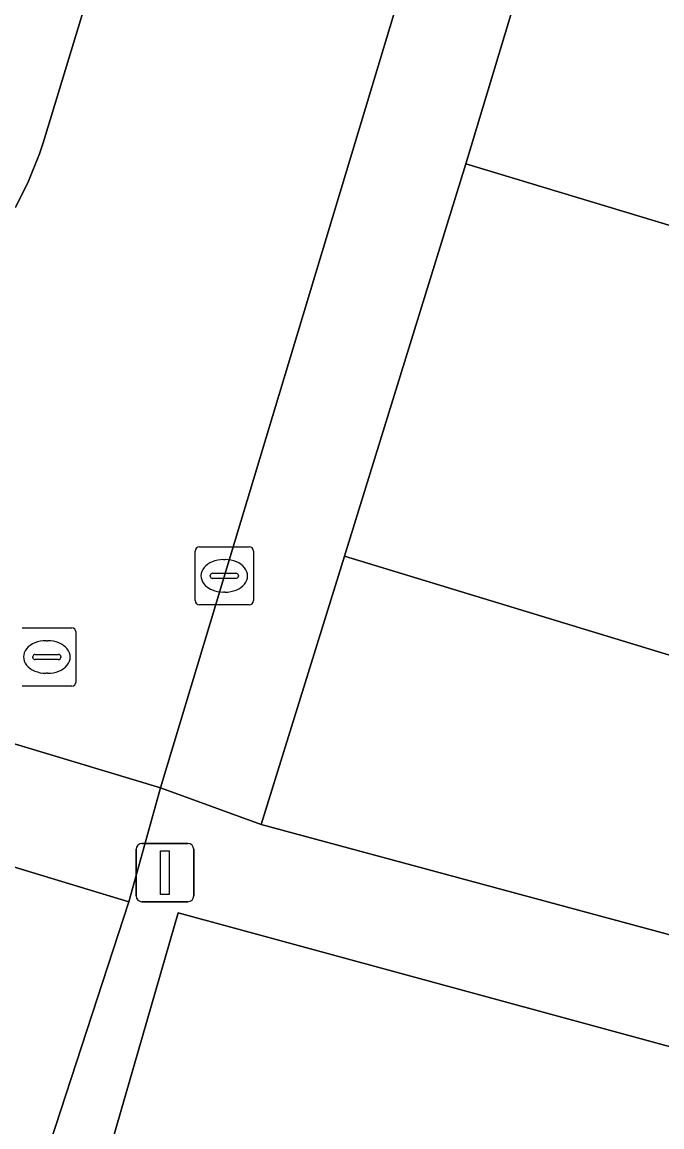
# Model space of a CAD drawing. Extents: x 160304 to 160955, y 383684 to 384161.
# Drawn here: x 160766.17 to 160777.16, y 383756.88 to 383775.84 of the extents above; entities that cross this region are included whole.
import ezdxf

# ---------------------------------------------------------------- set-up
doc = ezdxf.new("R2010")
doc.units = 0
for name, color, linetype in [('IMGEO_Erf', 7, 'Continuous'), ('IMGEO_Groenvoorziening', 7, 'Continuous'), ('IMGEO_Kolk', 7, 'Continuous'), ('IMGEO_Lichtmast', 7, 'Continuous'), ('IMGEO_Pand', 7, 'Continuous'), ('IMGEO_Parkeervlak_open', 7, 'Continuous'), ('IMGEO_Rijbaan_lokaal_open', 7, 'Continuous'), ('IMGEO_Rioolput', 7, 'Continuous'), ('IMGEO_Voetpad_open', 7, 'Continuous')]:
    doc.layers.add(name, color=color, linetype=linetype)

msp = doc.modelspace()

# ---------------------------------------------------------------- linework, layer by layer
at = {"layer": 'IMGEO_Erf'}
msp.add_lwpolyline([(160789.577, 383766.73), (160790.104, 383768.477), (160784.903, 383770.046), (160784.393, 383768.357), (160779.268, 383769.903), (160779.78, 383771.6), (160773.791, 383773.407), (160771.703, 383766.673), (160783.114, 383763.2), (160784.286, 383762.843), (160798.517, 383758.511), (160799.181, 383758.309), (160801.23, 383765.073), (160795.16, 383766.904), (160794.646, 383765.201)], close=True, dxfattribs=at)
at = {"layer": 'IMGEO_Groenvoorziening'}
msp.add_lwpolyline([(160784.286, 383762.843), (160783.114, 383763.2), (160771.703, 383766.673), (160770.275, 383762.066), (160781.957, 383758.913), (160783.139, 383758.594), (160797.372, 383754.752), (160798.517, 383758.511)], close=True, dxfattribs=at)
at = {"layer": 'IMGEO_Kolk'}
for p, q in [((160769.214, 383766.835), (160770.066, 383766.835)), ((160769.139, 383765.909), (160769.139, 383766.761)), ((160770.14, 383766.761), (160770.14, 383765.909)), ((160769.627, 383766.615), (160769.652, 383766.615)), ((160769.398, 383766.329), (160769.398, 383766.341)), ((160769.836, 383766.292), (160769.438, 383766.292)), ((160769.441, 383766.378), (160769.839, 383766.378)), ((160769.882, 383766.341), (160769.882, 383766.329)), ((160769.65, 383766.055), (160769.625, 383766.055)), ((160770.066, 383765.835), (160769.214, 383765.835))]:
    msp.add_line(p, q, dxfattribs=at)
for points in [[(160769.214, 383766.835), (160770.066, 383766.835)], [(160769.139, 383765.909), (160769.139, 383766.761)], [(160770.14, 383766.761), (160770.14, 383765.909)], [(160770.066, 383765.835), (160769.214, 383765.835)]]:
    msp.add_lwpolyline(points, dxfattribs=at)
for centre, radius, start, end in [((160769.216, 383766.759), 0.0765, 91.552, 178.448), ((160769.216, 383766.759), 0.0765, 91.552, 178.448), ((160770.064, 383766.759), 0.0765, 1.552, 88.448), ((160770.064, 383766.759), 0.0765, 1.552, 88.448), ((160769.438, 383766.338), 0.0403, 85.8775, 175.7526), ((160769.435, 383766.328), 0.0366, 178.938, 274.7102), ((160769.839, 383766.335), 0.043, 264.8664, 352.4533), ((160769.843, 383766.34), 0.0386, 1.7309, 96.639), ((160769.216, 383765.911), 0.0765, 181.552, 268.448), ((160769.216, 383765.911), 0.0765, 181.552, 268.448), ((160770.064, 383765.911), 0.0765, 271.552, 358.448), ((160770.064, 383765.911), 0.0765, 271.552, 358.448)]:
    msp.add_arc(centre, radius, start, end, dxfattribs=at)
for centre, major_axis, ratio, start_param, end_param in [((160769.626, 383766.335), (-0.387, 0.002), 0.722429, 4.712389, 7.853982), ((160769.651, 383766.335), (-0.39, 0.002), 0.717154, 1.570796, 4.712389)]:
    msp.add_ellipse(centre, major_axis=major_axis, ratio=ratio, start_param=start_param, end_param=end_param, dxfattribs=at)
at = {"layer": 'IMGEO_Lichtmast'}
for p, q in [((160768.225, 383761.742), (160769.015, 383761.742)), ((160769.015, 383761.742), (160768.225, 383761.742)), ((160768.125, 383760.842), (160768.125, 383761.642)), ((160768.125, 383761.642), (160768.125, 383760.842)), ((160769.115, 383761.642), (160769.115, 383760.842)), ((160769.115, 383760.842), (160769.115, 383761.642)), ((160769.015, 383760.742), (160768.225, 383760.742)), ((160768.225, 383760.742), (160769.015, 383760.742))]:
    msp.add_line(p, q, dxfattribs=at)
msp.add_lwpolyline([(160768.545, 383761.617), (160768.695, 383761.617), (160768.695, 383760.867), (160768.545, 383760.867), (160768.545, 383761.617)], dxfattribs=at)
for centre, start, end in [((160768.225, 383761.642), 90, 180), ((160768.225, 383761.642), 90, 180), ((160769.015, 383761.642), 0, 90), ((160769.015, 383761.642), 360, 90), ((160768.225, 383760.842), 180, 270), ((160768.225, 383760.842), 180, 270), ((160769.015, 383760.842), 270, 0), ((160769.015, 383760.842), 270, 0)]:
    msp.add_arc(centre, 0.1, start, end, dxfattribs=at)
at = {"layer": 'IMGEO_Pand'}
msp.add_lwpolyline([(160813.163, 383770.872), (160805.672, 383776.872), (160804.54, 383776.607), (160797.793, 383778.642), (160784.234, 383782.732), (160777.24, 383784.841), (160773.791, 383773.407), (160779.78, 383771.6), (160779.268, 383769.903), (160784.393, 383768.357), (160784.903, 383770.046), (160790.104, 383768.477), (160789.577, 383766.73), (160794.646, 383765.201), (160795.16, 383766.904), (160801.23, 383765.073), (160801.916, 383767.349), (160806.789, 383765.88), (160809.79, 383766.584)], close=True, dxfattribs=at)
at = {"layer": 'IMGEO_Parkeervlak_open'}
msp.add_lwpolyline([(160787.818, 383751.564), (160788.876, 383755.105), (160768.846, 383760.554), (160767.636, 383756.353)], dxfattribs=at)
at = {"layer": 'IMGEO_Rijbaan_lokaal_open'}
for points in [[(160772.384, 383792.997), (160766.528, 383773.769), (160766.465, 383773.575), (160766.279, 383773.107), (160766.052, 383772.658)], [(160762.78, 383764.428), (160768.544, 383762.699), (160777.074, 383790.964)], [(160766.648, 383756.603), (160768.001, 383760.742), (160762.182, 383762.504), (160762.054, 383762.539), (160758.251, 383750), (160754.201, 383736.646), (160781.091, 383729.259), (160787.419, 383750)]]:
    msp.add_lwpolyline(points, dxfattribs=at)
msp.add_lwpolyline([(160762.182, 383762.504), (160768.001, 383760.742), (160768.544, 383762.699), (160762.78, 383764.428)], close=True, dxfattribs=at)
at = {"layer": 'IMGEO_Rioolput'}
for p, q in [((160766.166, 383765.442), (160767.018, 383765.442)), ((160767.092, 383765.368), (160767.092, 383764.516)), ((160766.579, 383765.222), (160766.604, 383765.222)), ((160766.35, 383764.936), (160766.35, 383764.948)), ((160766.393, 383764.985), (160766.791, 383764.985)), ((160766.834, 383764.948), (160766.834, 383764.936)), ((160766.788, 383764.899), (160766.39, 383764.899)), ((160766.602, 383764.662), (160766.577, 383764.662)), ((160767.018, 383764.442), (160766.166, 383764.442))]:
    msp.add_line(p, q, dxfattribs=at)
for points in [[(160766.166, 383765.442), (160767.018, 383765.442)], [(160767.092, 383765.368), (160767.092, 383764.516)], [(160767.018, 383764.442), (160766.166, 383764.442)]]:
    msp.add_lwpolyline(points, dxfattribs=at)
for centre, radius, start, end in [((160767.016, 383765.366), 0.0765, 1.552, 88.448), ((160767.016, 383765.366), 0.0765, 1.552, 88.448), ((160766.39, 383764.945), 0.0403, 85.8775, 175.7526), ((160766.795, 383764.947), 0.0386, 1.7309, 96.639), ((160766.387, 383764.935), 0.0366, 178.938, 274.7102), ((160766.791, 383764.942), 0.043, 264.8664, 352.4533), ((160767.016, 383764.518), 0.0765, 271.552, 358.448), ((160767.016, 383764.518), 0.0765, 271.552, 358.448)]:
    msp.add_arc(centre, radius, start, end, dxfattribs=at)
for centre, major_axis, ratio, start_param, end_param in [((160766.578, 383764.942), (-0.387, 0.002), 0.722429, 4.712389, 7.853982), ((160766.603, 383764.942), (-0.39, 0.002), 0.717154, 1.570796, 4.712389)]:
    msp.add_ellipse(centre, major_axis=major_axis, ratio=ratio, start_param=start_param, end_param=end_param, dxfattribs=at)
at = {"layer": 'IMGEO_Voetpad_open'}
for points in [[(160766.052, 383772.658), (160766.279, 383773.107), (160766.465, 383773.575), (160766.528, 383773.769), (160772.384, 383792.997)], [(160777.252, 383791.424), (160777.154, 383791.201), (160777.074, 383790.964), (160768.544, 383762.699), (160770.275, 383762.066), (160771.703, 383766.673), (160773.791, 383773.407), (160777.24, 383784.841)], [(160798.676, 383754.4), (160797.372, 383754.752), (160783.139, 383758.594), (160781.957, 383758.913), (160770.275, 383762.066), (160768.544, 383762.699), (160768.001, 383760.742), (160766.648, 383756.603)], [(160767.636, 383756.353), (160768.846, 383760.554), (160788.876, 383755.105), (160789.723, 383754.903), (160801.112, 383751.801), (160807.725, 383750), (160810.493, 383749.246), (160811.683, 383748.835), (160812.807, 383748.27), (160813.137, 383748.706), (160814.426, 383750.365), (160811.44, 383751.041)]]:
    msp.add_lwpolyline(points, dxfattribs=at)

doc.saveas('drawing.dxf')
